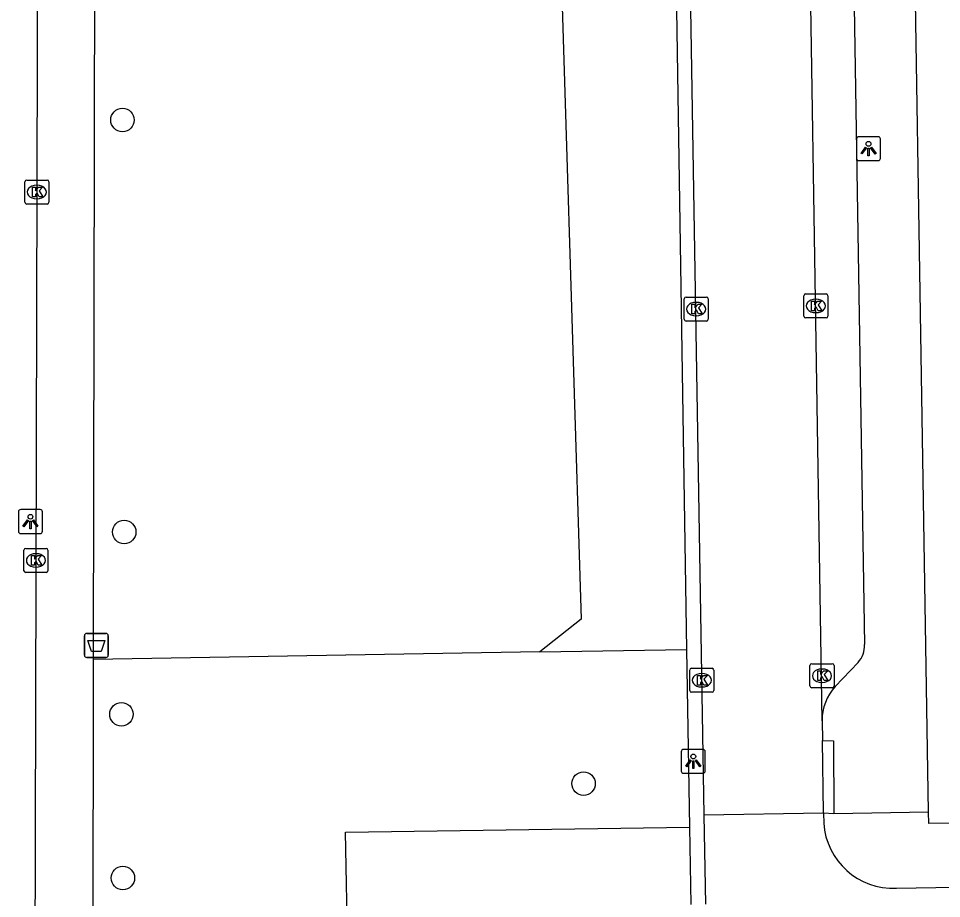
# Model space of a CAD drawing. Extents: x 157321 to 158827, y 386650 to 388532.
# Drawn here: x 158039.12 to 158077.57, y 387923.4 to 387960.04 of the extents above; entities that cross this region are included whole.
import ezdxf

# ---------------------------------------------------------------- set-up
doc = ezdxf.new("R2010")
doc.units = 0
for name, color, linetype in [('IMGEO_Afvalbak', 7, 'Continuous'), ('IMGEO_Boom', 7, 'Continuous'), ('IMGEO_Fietspad_open', 7, 'Continuous'), ('IMGEO_Groenvoorziening', 7, 'Continuous'), ('IMGEO_Kolk', 7, 'Continuous'), ('IMGEO_Lichtpunt', 7, 'Continuous'), ('IMGEO_Parkeervlak_open', 7, 'Continuous'), ('IMGEO_Rijbaan_lokaal_open', 7, 'Continuous'), ('IMGEO_Voetpad_open', 7, 'Continuous')]:
    doc.layers.add(name, color=color, linetype=linetype)

msp = doc.modelspace()

# ---------------------------------------------------------------- linework, layer by layer
at = {"layer": 'IMGEO_Afvalbak'}
for p, q in [((158041.87, 387933.534), (158041.87, 387934.334)), ((158041.87, 387934.334), (158041.87, 387933.534)), ((158041.97, 387934.434), (158042.76, 387934.434)), ((158042.76, 387934.434), (158041.97, 387934.434)), ((158042.86, 387934.334), (158042.86, 387933.534)), ((158042.86, 387933.534), (158042.86, 387934.334)), ((158042.76, 387933.434), (158041.97, 387933.434)), ((158041.97, 387933.434), (158042.76, 387933.434))]:
    msp.add_line(p, q, dxfattribs=at)
msp.add_lwpolyline([(158042.013, 387934.148), (158042.717, 387934.148), (158042.568, 387933.678), (158042.162, 387933.678), (158042.013, 387934.148)], dxfattribs=at)
for centre, start, end in [((158041.97, 387934.334), 90, 180), ((158041.97, 387934.334), 90, 180), ((158042.76, 387934.334), 0, 90), ((158042.76, 387934.334), 360, 90), ((158041.97, 387933.534), 180, 270), ((158041.97, 387933.534), 180, 270), ((158042.76, 387933.534), 270, 0), ((158042.76, 387933.534), 270, 0)]:
    msp.add_arc(centre, 0.1, start, end, dxfattribs=at)
at = {"layer": 'IMGEO_Boom'}
for centre in [(158043.454, 387955.814), (158043.525, 387938.66), (158043.41, 387931.069), (158062.657, 387928.182), (158043.47, 387924.253)]:
    msp.add_circle(centre, 0.489, dxfattribs=at)
at = {"layer": 'IMGEO_Fietspad_open'}
for points in [[(158039.985, 387991.425), (158039.984, 387991.218), (158039.768, 387904.371)], [(158042.252, 387933.349), (158042.309, 387962.147)], [(158042.227, 387920.879), (158042.252, 387933.349)]]:
    msp.add_lwpolyline(points, dxfattribs=at)
at = {"layer": 'IMGEO_Groenvoorziening'}
for points in [[(158061.521, 387968.607), (158062.554, 387935.031), (158060.831, 387933.664)], [(158060.831, 387933.664), (158042.252, 387933.349)], [(158060.831, 387933.664), (158066.95, 387933.768)]]:
    msp.add_lwpolyline(points, dxfattribs=at)
at = {"layer": 'IMGEO_Kolk'}
for p, q in [((158039.389, 387952.389), (158039.389, 387953.241)), ((158039.464, 387953.315), (158040.316, 387953.315)), ((158039.877, 387953.095), (158039.902, 387953.095)), ((158040.39, 387953.241), (158040.39, 387952.389)), ((158040.316, 387952.315), (158039.464, 387952.315)), ((158039.9, 387952.535), (158039.875, 387952.535)), ((158066.924, 387948.441), (158067.776, 387948.441)), ((158071.831, 387947.647), (158071.831, 387948.499)), ((158071.906, 387948.573), (158072.758, 387948.573)), ((158072.832, 387948.499), (158072.832, 387947.647)), ((158066.849, 387947.515), (158066.849, 387948.367)), ((158067.337, 387948.221), (158067.362, 387948.221)), ((158067.85, 387948.367), (158067.85, 387947.515)), ((158072.319, 387948.353), (158072.344, 387948.353)), ((158067.36, 387947.661), (158067.335, 387947.661)), ((158072.342, 387947.793), (158072.317, 387947.793)), ((158067.776, 387947.441), (158066.924, 387947.441)), ((158072.758, 387947.573), (158071.906, 387947.573)), ((158039.35, 387937.049), (158039.35, 387937.901)), ((158039.425, 387937.975), (158040.277, 387937.975)), ((158039.838, 387937.755), (158039.863, 387937.755)), ((158040.351, 387937.901), (158040.351, 387937.049)), ((158040.277, 387936.975), (158039.425, 387936.975)), ((158039.861, 387937.195), (158039.836, 387937.195)), ((158072.086, 387932.247), (158072.086, 387933.099)), ((158072.161, 387933.173), (158073.013, 387933.173)), ((158073.087, 387933.099), (158073.087, 387932.247)), ((158067.079, 387932.061), (158067.079, 387932.913)), ((158067.154, 387932.987), (158068.006, 387932.987)), ((158067.567, 387932.767), (158067.592, 387932.767)), ((158068.08, 387932.913), (158068.08, 387932.061)), ((158072.574, 387932.953), (158072.599, 387932.953)), ((158072.597, 387932.393), (158072.572, 387932.393)), ((158068.006, 387931.987), (158067.154, 387931.987)), ((158067.59, 387932.207), (158067.565, 387932.207)), ((158073.013, 387932.173), (158072.161, 387932.173))]:
    msp.add_line(p, q, dxfattribs=at)
for points in [[(158039.389, 387952.389), (158039.389, 387953.241)], [(158039.464, 387953.315), (158040.316, 387953.315)], [(158039.71, 387953.015), (158039.833, 387953.015), (158039.833, 387952.864), (158039.963, 387953.015), (158040.127, 387953.015), (158039.981, 387952.864), (158040.134, 387952.615), (158039.982, 387952.615), (158039.897, 387952.779), (158039.833, 387952.712), (158039.833, 387952.615), (158039.71, 387952.615), (158039.71, 387953.015)], [(158040.39, 387953.241), (158040.39, 387952.389)], [(158040.316, 387952.315), (158039.464, 387952.315)], [(158066.924, 387948.441), (158067.776, 387948.441)], [(158071.831, 387947.647), (158071.831, 387948.499)], [(158071.906, 387948.573), (158072.758, 387948.573)], [(158072.832, 387948.499), (158072.832, 387947.647)], [(158066.849, 387947.515), (158066.849, 387948.367)], [(158067.17, 387948.141), (158067.293, 387948.141), (158067.293, 387947.99), (158067.423, 387948.141), (158067.587, 387948.141), (158067.441, 387947.99), (158067.594, 387947.741), (158067.442, 387947.741), (158067.357, 387947.905), (158067.293, 387947.838), (158067.293, 387947.741), (158067.17, 387947.741), (158067.17, 387948.141)], [(158067.85, 387948.367), (158067.85, 387947.515)], [(158072.152, 387948.273), (158072.275, 387948.273), (158072.275, 387948.122), (158072.405, 387948.273), (158072.569, 387948.273), (158072.423, 387948.122), (158072.576, 387947.873), (158072.424, 387947.873), (158072.339, 387948.037), (158072.275, 387947.97), (158072.275, 387947.873), (158072.152, 387947.873), (158072.152, 387948.273)], [(158067.776, 387947.441), (158066.924, 387947.441)], [(158072.758, 387947.573), (158071.906, 387947.573)], [(158039.35, 387937.049), (158039.35, 387937.901)], [(158039.425, 387937.975), (158040.277, 387937.975)], [(158039.671, 387937.675), (158039.794, 387937.675), (158039.794, 387937.524), (158039.924, 387937.675), (158040.088, 387937.675), (158039.942, 387937.524), (158040.095, 387937.275), (158039.943, 387937.275), (158039.858, 387937.439), (158039.794, 387937.372), (158039.794, 387937.275), (158039.671, 387937.275), (158039.671, 387937.675)], [(158040.351, 387937.901), (158040.351, 387937.049)], [(158040.277, 387936.975), (158039.425, 387936.975)], [(158072.086, 387932.247), (158072.086, 387933.099)], [(158072.161, 387933.173), (158073.013, 387933.173)], [(158073.087, 387933.099), (158073.087, 387932.247)], [(158067.079, 387932.061), (158067.079, 387932.913)], [(158067.154, 387932.987), (158068.006, 387932.987)], [(158067.4, 387932.687), (158067.523, 387932.687), (158067.523, 387932.536), (158067.653, 387932.687), (158067.817, 387932.687), (158067.671, 387932.536), (158067.824, 387932.287), (158067.672, 387932.287), (158067.587, 387932.451), (158067.523, 387932.384), (158067.523, 387932.287), (158067.4, 387932.287), (158067.4, 387932.687)], [(158068.08, 387932.913), (158068.08, 387932.061)], [(158072.407, 387932.873), (158072.53, 387932.873), (158072.53, 387932.722), (158072.66, 387932.873), (158072.824, 387932.873), (158072.678, 387932.722), (158072.831, 387932.473), (158072.679, 387932.473), (158072.594, 387932.637), (158072.53, 387932.57), (158072.53, 387932.473), (158072.407, 387932.473), (158072.407, 387932.873)], [(158068.006, 387931.987), (158067.154, 387931.987)], [(158073.013, 387932.173), (158072.161, 387932.173)]]:
    msp.add_lwpolyline(points, dxfattribs=at)
for centre, start, end in [((158039.466, 387953.239), 91.552, 178.448), ((158039.466, 387953.239), 91.552, 178.448), ((158040.314, 387953.239), 1.552, 88.448), ((158040.314, 387953.239), 1.552, 88.448), ((158039.466, 387952.391), 181.552, 268.448), ((158039.466, 387952.391), 181.552, 268.448), ((158040.314, 387952.391), 271.552, 358.448), ((158040.314, 387952.391), 271.552, 358.448), ((158066.926, 387948.365), 91.552, 178.448), ((158066.926, 387948.365), 91.552, 178.448), ((158067.774, 387948.365), 1.552, 88.448), ((158067.774, 387948.365), 1.552, 88.448), ((158071.908, 387948.497), 91.552, 178.448), ((158071.908, 387948.497), 91.552, 178.448), ((158072.756, 387948.497), 1.552, 88.448), ((158072.756, 387948.497), 1.552, 88.448), ((158071.908, 387947.649), 181.552, 268.448), ((158071.908, 387947.649), 181.552, 268.448), ((158072.756, 387947.649), 271.552, 358.448), ((158072.756, 387947.649), 271.552, 358.448), ((158066.926, 387947.517), 181.552, 268.448), ((158066.926, 387947.517), 181.552, 268.448), ((158067.774, 387947.517), 271.552, 358.448), ((158067.774, 387947.517), 271.552, 358.448), ((158039.427, 387937.899), 91.552, 178.448), ((158039.427, 387937.899), 91.552, 178.448), ((158040.275, 387937.899), 1.552, 88.448), ((158040.275, 387937.899), 1.552, 88.448), ((158039.427, 387937.051), 181.552, 268.448), ((158039.427, 387937.051), 181.552, 268.448), ((158040.275, 387937.051), 271.552, 358.448), ((158040.275, 387937.051), 271.552, 358.448), ((158072.163, 387933.097), 91.552, 178.448), ((158072.163, 387933.097), 91.552, 178.448), ((158073.011, 387933.097), 1.552, 88.448), ((158073.011, 387933.097), 1.552, 88.448), ((158067.156, 387932.911), 91.552, 178.448), ((158067.156, 387932.911), 91.552, 178.448), ((158068.004, 387932.911), 1.552, 88.448), ((158068.004, 387932.911), 1.552, 88.448), ((158067.156, 387932.063), 181.552, 268.448), ((158067.156, 387932.063), 181.552, 268.448), ((158068.004, 387932.063), 271.552, 358.448), ((158068.004, 387932.063), 271.552, 358.448), ((158072.163, 387932.249), 181.552, 268.448), ((158072.163, 387932.249), 181.552, 268.448), ((158073.011, 387932.249), 271.552, 358.448), ((158073.011, 387932.249), 271.552, 358.448)]:
    msp.add_arc(centre, 0.0765, start, end, dxfattribs=at)
for centre, major_axis, ratio, start_param, end_param in [((158039.876, 387952.815), (-0.387, 0.002), 0.722429, 4.712389, 7.853982), ((158039.901, 387952.815), (-0.39, 0.002), 0.717154, 1.570796, 4.712389), ((158067.336, 387947.941), (-0.387, 0.002), 0.722429, 4.712389, 7.853982), ((158067.361, 387947.941), (-0.39, 0.002), 0.717154, 1.570796, 4.712389), ((158072.318, 387948.073), (-0.387, 0.002), 0.722429, 4.712389, 7.853982), ((158072.343, 387948.073), (-0.39, 0.002), 0.717154, 1.570796, 4.712389), ((158039.837, 387937.475), (-0.387, 0.002), 0.722429, 4.712389, 7.853982), ((158039.862, 387937.475), (-0.39, 0.002), 0.717154, 1.570796, 4.712389), ((158067.566, 387932.487), (-0.387, 0.002), 0.722429, 4.712389, 7.853982), ((158067.591, 387932.487), (-0.39, 0.002), 0.717154, 1.570796, 4.712389), ((158072.573, 387932.673), (-0.387, 0.002), 0.722429, 4.712389, 7.853982), ((158072.598, 387932.673), (-0.39, 0.002), 0.717154, 1.570796, 4.712389)]:
    msp.add_ellipse(centre, major_axis=major_axis, ratio=ratio, start_param=start_param, end_param=end_param, dxfattribs=at)
at = {"layer": 'IMGEO_Lichtpunt'}
for p, q in [((158074.025, 387955.025), (158074.025, 387954.218)), ((158074.025, 387955.025), (158074.025, 387954.218)), ((158074.927, 387955.12), (158074.119, 387955.12)), ((158074.927, 387955.12), (158074.119, 387955.12)), ((158075.021, 387954.218), (158075.021, 387955.025)), ((158075.021, 387954.218), (158075.021, 387955.025)), ((158074.119, 387954.124), (158074.927, 387954.124)), ((158074.119, 387954.124), (158074.927, 387954.124)), ((158040.024, 387939.592), (158039.216, 387939.592)), ((158040.024, 387939.592), (158039.216, 387939.592)), ((158039.122, 387939.497), (158039.122, 387938.69)), ((158039.122, 387939.497), (158039.122, 387938.69)), ((158040.118, 387938.69), (158040.118, 387939.497)), ((158040.118, 387938.69), (158040.118, 387939.497)), ((158039.216, 387938.596), (158040.024, 387938.596)), ((158039.216, 387938.596), (158040.024, 387938.596)), ((158067.629, 387929.607), (158066.821, 387929.607)), ((158067.629, 387929.607), (158066.821, 387929.607)), ((158066.727, 387929.512), (158066.727, 387928.705)), ((158066.727, 387929.512), (158066.727, 387928.705)), ((158067.723, 387928.705), (158067.723, 387929.512)), ((158067.723, 387928.705), (158067.723, 387929.512)), ((158066.821, 387928.611), (158067.629, 387928.611)), ((158066.821, 387928.611), (158067.629, 387928.611))]:
    msp.add_line(p, q, dxfattribs=at)
for points in [[(158074.399, 387954.689), (158074.438, 387954.661), (158074.25, 387954.399), (158074.212, 387954.426), (158074.399, 387954.689)], [(158074.501, 387954.641), (158074.548, 387954.641), (158074.548, 387954.319), (158074.501, 387954.319), (158074.501, 387954.641)], [(158074.611, 387954.661), (158074.649, 387954.688), (158074.836, 387954.426), (158074.797, 387954.398), (158074.611, 387954.661)], [(158039.496, 387939.161), (158039.535, 387939.133), (158039.347, 387938.871), (158039.309, 387938.898), (158039.496, 387939.161)], [(158039.598, 387939.113), (158039.645, 387939.113), (158039.645, 387938.791), (158039.598, 387938.791), (158039.598, 387939.113)], [(158039.708, 387939.133), (158039.746, 387939.16), (158039.933, 387938.898), (158039.894, 387938.87), (158039.708, 387939.133)], [(158067.101, 387929.176), (158067.14, 387929.148), (158066.952, 387928.886), (158066.914, 387928.913), (158067.101, 387929.176)], [(158067.203, 387929.128), (158067.25, 387929.128), (158067.25, 387928.806), (158067.203, 387928.806), (158067.203, 387929.128)], [(158067.313, 387929.148), (158067.351, 387929.175), (158067.538, 387928.913), (158067.499, 387928.885), (158067.313, 387929.148)]]:
    msp.add_lwpolyline(points, dxfattribs=at)
for centre in [(158074.524, 387954.823), (158039.621, 387939.295), (158067.226, 387929.31)]:
    msp.add_circle(centre, 0.0994, dxfattribs=at)
for centre, start, end in [((158074.119, 387955.025), 90, 180), ((158074.119, 387955.025), 90, 180), ((158074.927, 387955.025), 0, 90), ((158074.927, 387955.025), 0, 90), ((158074.119, 387954.218), 180, 270), ((158074.119, 387954.218), 180, 270), ((158074.927, 387954.218), 270, 0), ((158074.927, 387954.218), 270, 360), ((158039.216, 387939.497), 90, 180), ((158039.216, 387939.497), 90, 180), ((158040.024, 387939.497), 0, 90), ((158040.024, 387939.497), 0, 90), ((158039.216, 387938.69), 180, 270), ((158039.216, 387938.69), 180, 270), ((158040.024, 387938.69), 270, 0), ((158040.024, 387938.69), 270, 360), ((158066.821, 387929.512), 90, 180), ((158066.821, 387929.512), 90, 180), ((158067.629, 387929.512), 0, 90), ((158067.629, 387929.512), 0, 90), ((158066.821, 387928.705), 180, 270), ((158066.821, 387928.705), 180, 270), ((158067.629, 387928.705), 270, 0), ((158067.629, 387928.705), 270, 360)]:
    msp.add_arc(centre, 0.0946, start, end, dxfattribs=at)
at = {"layer": 'IMGEO_Parkeervlak_open'}
msp.add_lwpolyline([(158052.837, 387921.142), (158052.744, 387926.161), (158067.067, 387926.375)], dxfattribs=at)
at = {"layer": 'IMGEO_Rijbaan_lokaal_open'}
for points in [[(158071.74, 387983.192), (158066.742, 387983.115), (158067.671, 387926.864)], [(158072.59, 387930.802), (158071.827, 387979.031)], [(158072.59, 387930.802), (158072.601, 387929.972)], [(158072.648, 387926.946), (158072.601, 387929.972)], [(158072.648, 387926.946), (158067.671, 387926.864)], [(158072.648, 387926.946), (158072.658, 387926.541)], [(158067.671, 387926.864), (158067.732, 387923.168)], [(158075.692, 387923.826), (158101.882, 387924.271)]]:
    msp.add_lwpolyline(points, dxfattribs=at)
msp.add_arc((158075.555, 387926.725), 2.902, 183.6392, 272.7127, dxfattribs=at)
at = {"layer": 'IMGEO_Voetpad_open'}
for points in [[(158077.027, 387926.992), (158076.117, 387983.279)], [(158073.674, 387975.982), (158074.355, 387933.971)], [(158066.289, 387975.515), (158066.95, 387933.768)], [(158066.95, 387933.768), (158067.067, 387926.375)], [(158074.087, 387933.227), (158073.135, 387932.227)], [(158072.601, 387929.972), (158073.06, 387929.966), (158073.086, 387926.928)], [(158101.968, 387927.871), (158101.969, 387926.844), (158077.035, 387926.518), (158077.027, 387926.992)], [(158073.086, 387926.928), (158072.648, 387926.946)], [(158077.027, 387926.992), (158073.086, 387926.928)], [(158067.067, 387926.375), (158067.125, 387923.149)]]:
    msp.add_lwpolyline(points, dxfattribs=at)
for centre, radius, start, end in [((158073.373, 387933.905), 0.985, 316.5152, 3.8653), ((158074.713, 387930.807), 2.123, 138.0101, 180.1306)]:
    msp.add_arc(centre, radius, start, end, dxfattribs=at)

doc.saveas('drawing.dxf')
